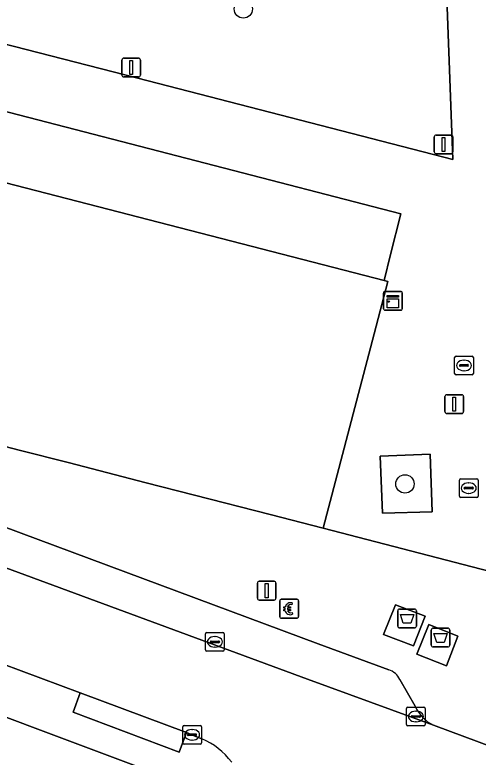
# Model space of a CAD drawing. Extents: x 160663 to 161506, y 382245 to 383291.
# Drawn here: x 161215.08 to 161239.76, y 382844.18 to 382883.69 of the extents above; entities that cross this region are included whole.
import ezdxf

# ---------------------------------------------------------------- set-up
doc = ezdxf.new("R2010")
doc.units = 0
for name, color, linetype in [('IMGEO_Afval_apart_plaats', 7, 'Continuous'), ('IMGEO_Betaalautomaat', 7, 'Continuous'), ('IMGEO_Boom', 7, 'Continuous'), ('IMGEO_Erf', 7, 'Continuous'), ('IMGEO_Groenvoorziening', 7, 'Continuous'), ('IMGEO_Kast', 7, 'Continuous'), ('IMGEO_Kolk', 7, 'Continuous'), ('IMGEO_Lichtmast', 7, 'Continuous'), ('IMGEO_Pand', 7, 'Continuous'), ('IMGEO_Parkeervlak_open', 7, 'Continuous'), ('IMGEO_Rijbaan_lokaal_open', 7, 'Continuous'), ('IMGEO_Voetpad_gesloten', 7, 'Continuous'), ('IMGEO_Voetpad_open', 7, 'Continuous')]:
    doc.layers.add(name, color=color, linetype=linetype)

msp = doc.modelspace()

# ---------------------------------------------------------------- linework, layer by layer
at = {"layer": 'IMGEO_Afval_apart_plaats'}
for p, q in [((161235.476, 382851.161), (161235.476, 382851.961)), ((161235.476, 382851.961), (161235.476, 382851.161)), ((161235.576, 382852.061), (161236.366, 382852.061)), ((161236.366, 382852.061), (161235.576, 382852.061)), ((161236.466, 382851.961), (161236.466, 382851.161)), ((161236.466, 382851.161), (161236.466, 382851.961)), ((161236.366, 382851.061), (161235.576, 382851.061)), ((161235.576, 382851.061), (161236.366, 382851.061)), ((161237.257, 382850.146), (161237.257, 382850.946)), ((161237.257, 382850.946), (161237.257, 382850.146)), ((161237.357, 382851.046), (161238.147, 382851.046)), ((161238.147, 382851.046), (161237.357, 382851.046)), ((161238.247, 382850.946), (161238.247, 382850.146)), ((161238.247, 382850.146), (161238.247, 382850.946)), ((161238.147, 382850.046), (161237.357, 382850.046)), ((161237.357, 382850.046), (161238.147, 382850.046))]:
    msp.add_line(p, q, dxfattribs=at)
for points in [[(161235.619, 382851.775), (161236.323, 382851.775), (161236.174, 382851.305), (161235.768, 382851.305), (161235.619, 382851.775)], [(161237.4, 382850.76), (161238.104, 382850.76), (161237.955, 382850.29), (161237.549, 382850.29), (161237.4, 382850.76)]]:
    msp.add_lwpolyline(points, dxfattribs=at)
for centre, start, end in [((161235.576, 382851.961), 90, 180), ((161235.576, 382851.961), 90, 180), ((161236.366, 382851.961), 0, 90), ((161236.366, 382851.961), 360, 90), ((161235.576, 382851.161), 180, 270), ((161235.576, 382851.161), 180, 270), ((161236.366, 382851.161), 270, 0), ((161236.366, 382851.161), 270, 0), ((161237.357, 382850.946), 90, 180), ((161237.357, 382850.946), 90, 180), ((161238.147, 382850.946), 0, 90), ((161238.147, 382850.946), 360, 90), ((161237.357, 382850.146), 180, 270), ((161237.357, 382850.146), 180, 270), ((161238.147, 382850.146), 270, 0), ((161238.147, 382850.146), 270, 0)]:
    msp.add_arc(centre, 0.1, start, end, dxfattribs=at)
at = {"layer": 'IMGEO_Betaalautomaat'}
for p, q in [((161229.194, 382851.657), (161229.194, 382852.498)), ((161229.194, 382852.498), (161229.194, 382851.657)), ((161229.269, 382852.581), (161230.11, 382852.581)), ((161230.11, 382852.581), (161229.269, 382852.581)), ((161229.856, 382852.386), (161229.839, 382852.286)), ((161230.193, 382852.507), (161230.193, 382851.666)), ((161230.193, 382851.666), (161230.193, 382852.507)), ((161229.477, 382852.045), (161229.477, 382852.113)), ((161229.598, 382852.113), (161229.598, 382852.045)), ((161230.119, 382851.582), (161229.278, 382851.582)), ((161229.278, 382851.582), (161230.119, 382851.582)), ((161229.843, 382851.88), (161229.865, 382851.793))]:
    msp.add_line(p, q, dxfattribs=at)
for points in [[(161229.477, 382852.113), (161229.408, 382852.113), (161229.408, 382852.182), (161229.487, 382852.182)], [(161229.482, 382851.976), (161229.408, 382851.976), (161229.408, 382852.045), (161229.477, 382852.045)], [(161229.609, 382852.182), (161229.756, 382852.182), (161229.756, 382852.113), (161229.598, 382852.113)], [(161229.598, 382852.045), (161229.756, 382852.045), (161229.756, 382851.976), (161229.612, 382851.976)]]:
    msp.add_lwpolyline(points, dxfattribs=at)
for centre, radius, start, end in [((161229.272, 382852.504), 0.0779, 92.4484, 184.2845), ((161229.272, 382852.504), 0.0779, 92.4484, 184.2845), ((161229.77, 382852.106), 0.293, 73.014, 165.0139), ((161230.116, 382852.504), 0.0779, 2.4484, 94.2845), ((161230.116, 382852.504), 0.0779, 2.4484, 94.2845), ((161229.743, 382852.031), 0.267, 191.8096, 297.0389), ((161229.776, 382852.119), 0.179, 69.3236, 159.5683), ((161229.776, 382852.046), 0.179, 202.7625, 291.8693), ((161229.272, 382851.66), 0.0779, 182.4484, 274.2845), ((161229.272, 382851.66), 0.0779, 182.4484, 274.2845), ((161230.116, 382851.66), 0.0779, 272.4484, 4.2845), ((161230.116, 382851.66), 0.0779, 272.4484, 4.2845)]:
    msp.add_arc(centre, radius, start, end, dxfattribs=at)
at = {"layer": 'IMGEO_Boom'}
for centre in [(161227.25, 382884.005), (161235.859, 382858.724)]:
    msp.add_circle(centre, 0.489, dxfattribs=at)
at = {"layer": 'IMGEO_Erf'}
msp.add_lwpolyline([(161204.363, 382881.199), (161195.334, 382883.537), (161194.761, 382881.272), (161194.426, 382879.948), (161234.744, 382869.554), (161235.097, 382870.943), (161235.646, 382873.1)], close=True, dxfattribs=at)
msp.add_lwpolyline([(161225.768, 382842.117), (161212.218, 382847.191), (161207.931, 382835.961), (161203.717, 382837.54), (161206.321, 382844.488), (161202.473, 382845.931), (161204.087, 382850.237), (161200.797, 382851.469), (161200.693, 382851.188), (161186.678, 382856.433), (161186.783, 382856.714), (161180.736, 382858.989), (161180.631, 382858.708), (161173.315, 382861.434), (161173.42, 382861.715), (161171.422, 382862.45), (161171.316, 382862.17), (161150.027, 382870.146)], dxfattribs=at)
at = {"layer": 'IMGEO_Groenvoorziening'}
for points in [[(161203.004, 382921.558), (161203.727, 382902.468), (161204.395, 382884.755), (161221.635, 382880.325), (161238.405, 382875.998), (161237.571, 382898.417), (161237.023, 382912.84), (161230.627, 382912.589), (161227.102, 382927.696)], [(161234.656, 382857.171), (161237.303, 382857.231), (161237.203, 382860.316), (161234.545, 382860.2)]]:
    msp.add_lwpolyline(points, close=True, dxfattribs=at)
at = {"layer": 'IMGEO_Kast'}
for p, q in [((161234.792, 382868.967), (161235.633, 382868.967)), ((161235.633, 382868.967), (161234.792, 382868.967)), ((161234.717, 382868.042), (161234.717, 382868.883)), ((161234.717, 382868.883), (161234.717, 382868.042)), ((161235.717, 382868.892), (161235.717, 382868.051)), ((161235.717, 382868.051), (161235.717, 382868.892)), ((161235.642, 382867.967), (161234.801, 382867.967)), ((161234.801, 382867.967), (161235.642, 382867.967))]:
    msp.add_line(p, q, dxfattribs=at)
for points in [[(161234.912, 382868.757), (161235.512, 382868.757), (161235.512, 382868.672), (161234.912, 382868.672), (161234.912, 382868.757)], [(161234.912, 382868.582), (161235.512, 382868.582), (161235.512, 382868.093), (161234.912, 382868.093), (161234.912, 382868.582)]]:
    msp.add_lwpolyline(points, dxfattribs=at)
msp.add_circle((161234.996, 382868.431), 0.0377, dxfattribs=at)
for centre, start, end in [((161234.795, 382868.889), 92.4484, 184.2845), ((161234.795, 382868.889), 92.4484, 184.2845), ((161235.639, 382868.889), 2.4484, 94.2845), ((161235.639, 382868.889), 2.4484, 94.2845), ((161234.795, 382868.045), 182.4484, 274.2845), ((161234.795, 382868.045), 182.4484, 274.2845), ((161235.639, 382868.045), 272.4484, 4.2845), ((161235.639, 382868.045), 272.4484, 4.2845)]:
    msp.add_arc(centre, 0.0779, start, end, dxfattribs=at)
at = {"layer": 'IMGEO_Kolk'}
for p, q in [((161238.503, 382864.604), (161238.503, 382865.456)), ((161238.578, 382865.53), (161239.43, 382865.53)), ((161239.504, 382865.456), (161239.504, 382864.604)), ((161238.762, 382865.024), (161238.762, 382865.036)), ((161239.2, 382864.987), (161238.802, 382864.987)), ((161238.805, 382865.073), (161239.203, 382865.073)), ((161238.991, 382865.31), (161239.016, 382865.31)), ((161239.246, 382865.036), (161239.246, 382865.024)), ((161239.014, 382864.75), (161238.989, 382864.75)), ((161239.43, 382864.53), (161238.578, 382864.53)), ((161238.756, 382858.076), (161238.756, 382858.928)), ((161238.831, 382859.002), (161239.683, 382859.002)), ((161239.244, 382858.782), (161239.269, 382858.782)), ((161239.757, 382858.928), (161239.757, 382858.076)), ((161239.015, 382858.496), (161239.015, 382858.508)), ((161239.453, 382858.459), (161239.055, 382858.459)), ((161239.058, 382858.545), (161239.456, 382858.545)), ((161239.499, 382858.508), (161239.499, 382858.496)), ((161239.683, 382858.002), (161238.831, 382858.002)), ((161239.267, 382858.222), (161239.242, 382858.222)), ((161225.236, 382849.889), (161225.236, 382850.741)), ((161225.311, 382850.815), (161226.163, 382850.815)), ((161226.237, 382850.741), (161226.237, 382849.889)), ((161225.538, 382850.358), (161225.936, 382850.358)), ((161225.724, 382850.595), (161225.749, 382850.595)), ((161225.495, 382850.309), (161225.495, 382850.321)), ((161225.933, 382850.272), (161225.535, 382850.272)), ((161225.747, 382850.035), (161225.722, 382850.035)), ((161225.979, 382850.321), (161225.979, 382850.309)), ((161226.163, 382849.815), (161225.311, 382849.815)), ((161236.016, 382846.845), (161236.868, 382846.845)), ((161235.941, 382845.919), (161235.941, 382846.771)), ((161236.243, 382846.388), (161236.641, 382846.388)), ((161236.429, 382846.625), (161236.454, 382846.625)), ((161236.942, 382846.771), (161236.942, 382845.919)), ((161236.2, 382846.339), (161236.2, 382846.351)), ((161236.638, 382846.302), (161236.24, 382846.302)), ((161236.452, 382846.065), (161236.427, 382846.065)), ((161236.684, 382846.351), (161236.684, 382846.339)), ((161224.021, 382844.944), (161224.021, 382845.796)), ((161224.096, 382845.87), (161224.948, 382845.87)), ((161224.509, 382845.65), (161224.534, 382845.65)), ((161225.022, 382845.796), (161225.022, 382844.944)), ((161236.868, 382845.845), (161236.016, 382845.845)), ((161224.28, 382845.364), (161224.28, 382845.376)), ((161224.718, 382845.327), (161224.32, 382845.327)), ((161224.323, 382845.413), (161224.721, 382845.413)), ((161224.764, 382845.376), (161224.764, 382845.364)), ((161224.948, 382844.87), (161224.096, 382844.87)), ((161224.532, 382845.09), (161224.507, 382845.09))]:
    msp.add_line(p, q, dxfattribs=at)
for points in [[(161238.503, 382864.604), (161238.503, 382865.456)], [(161238.578, 382865.53), (161239.43, 382865.53)], [(161239.504, 382865.456), (161239.504, 382864.604)], [(161239.43, 382864.53), (161238.578, 382864.53)], [(161238.756, 382858.076), (161238.756, 382858.928)], [(161238.831, 382859.002), (161239.683, 382859.002)], [(161239.757, 382858.928), (161239.757, 382858.076)], [(161239.683, 382858.002), (161238.831, 382858.002)], [(161225.236, 382849.889), (161225.236, 382850.741)], [(161225.311, 382850.815), (161226.163, 382850.815)], [(161226.237, 382850.741), (161226.237, 382849.889)], [(161226.163, 382849.815), (161225.311, 382849.815)], [(161236.016, 382846.845), (161236.868, 382846.845)], [(161235.941, 382845.919), (161235.941, 382846.771)], [(161236.942, 382846.771), (161236.942, 382845.919)], [(161224.021, 382844.944), (161224.021, 382845.796)], [(161224.096, 382845.87), (161224.948, 382845.87)], [(161225.022, 382845.796), (161225.022, 382844.944)], [(161236.868, 382845.845), (161236.016, 382845.845)], [(161224.948, 382844.87), (161224.096, 382844.87)]]:
    msp.add_lwpolyline(points, dxfattribs=at)
for centre, radius, start, end in [((161238.58, 382865.454), 0.0765, 91.552, 178.448), ((161238.58, 382865.454), 0.0765, 91.552, 178.448), ((161239.428, 382865.454), 0.0765, 1.552, 88.448), ((161239.428, 382865.454), 0.0765, 1.552, 88.448), ((161238.802, 382865.033), 0.0403, 85.8775, 175.7526), ((161238.799, 382865.023), 0.0366, 178.938, 274.7102), ((161239.203, 382865.03), 0.043, 264.8664, 352.4533), ((161239.207, 382865.035), 0.0386, 1.7309, 96.639), ((161238.58, 382864.606), 0.0765, 181.552, 268.448), ((161238.58, 382864.606), 0.0765, 181.552, 268.448), ((161239.428, 382864.606), 0.0765, 271.552, 358.448), ((161239.428, 382864.606), 0.0765, 271.552, 358.448), ((161238.833, 382858.926), 0.0765, 91.552, 178.448), ((161238.833, 382858.926), 0.0765, 91.552, 178.448), ((161239.681, 382858.926), 0.0765, 1.552, 88.448), ((161239.681, 382858.926), 0.0765, 1.552, 88.448), ((161239.055, 382858.505), 0.0403, 85.8775, 175.7526), ((161239.052, 382858.495), 0.0366, 178.938, 274.7102), ((161239.456, 382858.502), 0.043, 264.8664, 352.4533), ((161239.46, 382858.507), 0.0386, 1.7309, 96.639), ((161238.833, 382858.078), 0.0765, 181.552, 268.448), ((161238.833, 382858.078), 0.0765, 181.552, 268.448), ((161239.681, 382858.078), 0.0765, 271.552, 358.448), ((161239.681, 382858.078), 0.0765, 271.552, 358.448), ((161225.313, 382850.739), 0.0765, 91.552, 178.448), ((161225.313, 382850.739), 0.0765, 91.552, 178.448), ((161226.161, 382850.739), 0.0765, 1.552, 88.448), ((161226.161, 382850.739), 0.0765, 1.552, 88.448), ((161225.535, 382850.318), 0.0403, 85.8775, 175.7526), ((161225.94, 382850.32), 0.0386, 1.7309, 96.639), ((161225.532, 382850.308), 0.0366, 178.938, 274.7102), ((161225.936, 382850.315), 0.043, 264.8664, 352.4533), ((161225.313, 382849.891), 0.0765, 181.552, 268.448), ((161225.313, 382849.891), 0.0765, 181.552, 268.448), ((161226.161, 382849.891), 0.0765, 271.552, 358.448), ((161226.161, 382849.891), 0.0765, 271.552, 358.448), ((161236.018, 382846.769), 0.0765, 91.552, 178.448), ((161236.018, 382846.769), 0.0765, 91.552, 178.448), ((161236.866, 382846.769), 0.0765, 1.552, 88.448), ((161236.866, 382846.769), 0.0765, 1.552, 88.448), ((161236.24, 382846.348), 0.0403, 85.8775, 175.7526), ((161236.645, 382846.35), 0.0386, 1.7309, 96.639), ((161236.237, 382846.338), 0.0366, 178.938, 274.7102), ((161236.641, 382846.345), 0.043, 264.8664, 352.4533), ((161224.098, 382845.794), 0.0765, 91.552, 178.448), ((161224.098, 382845.794), 0.0765, 91.552, 178.448), ((161224.946, 382845.794), 0.0765, 1.552, 88.448), ((161224.946, 382845.794), 0.0765, 1.552, 88.448), ((161236.018, 382845.921), 0.0765, 181.552, 268.448), ((161236.018, 382845.921), 0.0765, 181.552, 268.448), ((161236.866, 382845.921), 0.0765, 271.552, 358.448), ((161236.866, 382845.921), 0.0765, 271.552, 358.448), ((161224.32, 382845.373), 0.0403, 85.8775, 175.7526), ((161224.317, 382845.363), 0.0366, 178.938, 274.7102), ((161224.721, 382845.37), 0.043, 264.8664, 352.4533), ((161224.725, 382845.375), 0.0386, 1.7309, 96.639), ((161224.098, 382844.946), 0.0765, 181.552, 268.448), ((161224.098, 382844.946), 0.0765, 181.552, 268.448), ((161224.946, 382844.946), 0.0765, 271.552, 358.448), ((161224.946, 382844.946), 0.0765, 271.552, 358.448)]:
    msp.add_arc(centre, radius, start, end, dxfattribs=at)
for centre, major_axis, ratio, start_param, end_param in [((161238.99, 382865.03), (-0.387, 0.002), 0.722429, 4.712389, 7.853982), ((161239.015, 382865.03), (-0.39, 0.002), 0.717154, 1.570796, 4.712389), ((161239.243, 382858.502), (-0.387, 0.002), 0.722429, 4.712389, 7.853982), ((161239.268, 382858.502), (-0.39, 0.002), 0.717154, 1.570796, 4.712389), ((161225.723, 382850.315), (-0.387, 0.002), 0.722429, 4.712389, 7.853982), ((161225.748, 382850.315), (-0.39, 0.002), 0.717154, 1.570796, 4.712389), ((161236.428, 382846.345), (-0.387, 0.002), 0.722429, 4.712389, 7.853982), ((161236.453, 382846.345), (-0.39, 0.002), 0.717154, 1.570796, 4.712389), ((161224.508, 382845.37), (-0.387, 0.002), 0.722429, 4.712389, 7.853982), ((161224.533, 382845.37), (-0.39, 0.002), 0.717154, 1.570796, 4.712389)]:
    msp.add_ellipse(centre, major_axis=major_axis, ratio=ratio, start_param=start_param, end_param=end_param, dxfattribs=at)
at = {"layer": 'IMGEO_Lichtmast'}
for p, q in [((161220.781, 382880.487), (161220.781, 382881.287)), ((161220.781, 382881.287), (161220.781, 382880.487)), ((161220.881, 382881.387), (161221.671, 382881.387)), ((161221.671, 382881.387), (161220.881, 382881.387)), ((161221.771, 382881.287), (161221.771, 382880.487)), ((161221.771, 382880.487), (161221.771, 382881.287)), ((161221.671, 382880.387), (161220.881, 382880.387)), ((161220.881, 382880.387), (161221.671, 382880.387)), ((161237.521, 382877.296), (161238.311, 382877.296)), ((161238.311, 382877.296), (161237.521, 382877.296)), ((161237.421, 382876.396), (161237.421, 382877.196)), ((161237.421, 382877.196), (161237.421, 382876.396)), ((161238.411, 382877.196), (161238.411, 382876.396)), ((161238.411, 382876.396), (161238.411, 382877.196)), ((161238.311, 382876.296), (161237.521, 382876.296)), ((161237.521, 382876.296), (161238.311, 382876.296)), ((161238.089, 382863.473), (161238.879, 382863.473)), ((161238.879, 382863.473), (161238.089, 382863.473)), ((161237.989, 382862.573), (161237.989, 382863.373)), ((161237.989, 382863.373), (161237.989, 382862.573)), ((161238.979, 382863.373), (161238.979, 382862.573)), ((161238.979, 382862.573), (161238.979, 382863.373)), ((161238.879, 382862.473), (161238.089, 382862.473)), ((161238.089, 382862.473), (161238.879, 382862.473)), ((161228.097, 382853.544), (161228.887, 382853.544)), ((161228.887, 382853.544), (161228.097, 382853.544)), ((161227.997, 382852.644), (161227.997, 382853.444)), ((161227.997, 382853.444), (161227.997, 382852.644)), ((161228.987, 382853.444), (161228.987, 382852.644)), ((161228.987, 382852.644), (161228.987, 382853.444)), ((161228.887, 382852.544), (161228.097, 382852.544)), ((161228.097, 382852.544), (161228.887, 382852.544))]:
    msp.add_line(p, q, dxfattribs=at)
for points in [[(161221.201, 382881.262), (161221.351, 382881.262), (161221.351, 382880.512), (161221.201, 382880.512), (161221.201, 382881.262)], [(161237.841, 382877.171), (161237.991, 382877.171), (161237.991, 382876.421), (161237.841, 382876.421), (161237.841, 382877.171)], [(161238.409, 382863.348), (161238.559, 382863.348), (161238.559, 382862.598), (161238.409, 382862.598), (161238.409, 382863.348)], [(161228.417, 382853.419), (161228.567, 382853.419), (161228.567, 382852.669), (161228.417, 382852.669), (161228.417, 382853.419)]]:
    msp.add_lwpolyline(points, dxfattribs=at)
for centre, start, end in [((161220.881, 382881.287), 90, 180), ((161220.881, 382881.287), 90, 180), ((161221.671, 382881.287), 0, 90), ((161221.671, 382881.287), 360, 90), ((161220.881, 382880.487), 180, 270), ((161220.881, 382880.487), 180, 270), ((161221.671, 382880.487), 270, 0), ((161221.671, 382880.487), 270, 0), ((161237.521, 382877.196), 90, 180), ((161237.521, 382877.196), 90, 180), ((161238.311, 382877.196), 0, 90), ((161238.311, 382877.196), 360, 90), ((161237.521, 382876.396), 180, 270), ((161237.521, 382876.396), 180, 270), ((161238.311, 382876.396), 270, 0), ((161238.311, 382876.396), 270, 0), ((161238.089, 382863.373), 90, 180), ((161238.089, 382863.373), 90, 180), ((161238.879, 382863.373), 0, 90), ((161238.879, 382863.373), 360, 90), ((161238.089, 382862.573), 180, 270), ((161238.089, 382862.573), 180, 270), ((161238.879, 382862.573), 270, 0), ((161238.879, 382862.573), 270, 0), ((161228.097, 382853.444), 90, 180), ((161228.097, 382853.444), 90, 180), ((161228.887, 382853.444), 0, 90), ((161228.887, 382853.444), 360, 90), ((161228.097, 382852.644), 180, 270), ((161228.097, 382852.644), 180, 270), ((161228.887, 382852.644), 270, 0), ((161228.887, 382852.644), 270, 0)]:
    msp.add_arc(centre, 0.1, start, end, dxfattribs=at)
at = {"layer": 'IMGEO_Pand'}
msp.add_lwpolyline([(161195.266, 382865.7), (161197.929, 382865.011), (161201.968, 382863.97), (161204.612, 382863.289), (161208.643, 382862.248), (161211.294, 382861.564), (161215.316, 382860.529), (161217.986, 382859.841), (161222.003, 382858.807), (161224.643, 382858.128), (161228.68, 382857.091), (161231.511, 382856.364), (161234.222, 382866.715), (161234.952, 382869.5), (161234.744, 382869.554), (161194.426, 382879.948), (161189.027, 382881.34), (161188.463, 382879.139), (161187.506, 382875.402), (161186.005, 382875.814), (161185.329, 382873.31), (161186.87, 382872.935), (161185.655, 382868.227), (161191.219, 382866.746)], close=True, dxfattribs=at)
at = {"layer": 'IMGEO_Parkeervlak_open'}
for points in [[(161231.233, 382850.215), (161194.771, 382863.788)], [(161201.348, 382859.129), (161230.675, 382848.332)], [(161234.998, 382848.832), (161231.233, 382850.215)], [(161230.675, 382848.332), (161237.374, 382845.875)], [(161236.396, 382846.897), (161235.59, 382848.314)]]:
    msp.add_lwpolyline(points, dxfattribs=at)
for centre, radius, start, end in [((161234.667, 382847.856), 1.031, 26.384, 71.2442), ((161238.344, 382847.783), 2.14, 204.443, 243.0364)]:
    msp.add_arc(centre, radius, start, end, dxfattribs=at)
at = {"layer": 'IMGEO_Rijbaan_lokaal_open'}
msp.add_lwpolyline([(161243.573, 382843.428), (161242.906, 382843.729), (161242.1, 382844.122), (161237.374, 382845.875), (161230.675, 382848.332), (161201.348, 382859.129), (161199.674, 382854.633), (161201.653, 382853.895), (161205.976, 382852.285), (161218.565, 382847.595), (161224.23, 382845.484), (161224.718, 382845.285), (161225.037, 382845.163)], dxfattribs=at)
msp.add_arc((161223.439, 382841.485), 4.011, 37.2994, 66.5134, dxfattribs=at)
at = {"layer": 'IMGEO_Voetpad_gesloten'}
for points in [[(161235.349, 382852.288), (161234.72, 382850.708), (161236.321, 382850.113), (161236.931, 382851.684)], [(161236.497, 382849.669), (161238.068, 382849.037), (161238.683, 382850.616), (161237.126, 382851.24)]]:
    msp.add_lwpolyline(points, close=True, dxfattribs=at)
at = {"layer": 'IMGEO_Voetpad_open'}
for points in [[(161237.571, 382898.417), (161238.405, 382875.998), (161221.635, 382880.325), (161204.395, 382884.755), (161204.363, 382881.199), (161235.646, 382873.1), (161235.097, 382870.943), (161234.744, 382869.554), (161234.952, 382869.5), (161234.222, 382866.715), (161231.511, 382856.364), (161242.722, 382853.451), (161244.735, 382852.928), (161244.645, 382855.239), (161244.482, 382859.373), (161244.38, 382862.124), (161244.226, 382866.266), (161244.122, 382869.007), (161243.964, 382873.166), (161243.86, 382875.932), (161243.706, 382880.063), (161243.603, 382882.802), (161243.448, 382886.955)], [(161150.608, 382872.866), (161149.842, 382870.535), (161171.422, 382862.45), (161173.42, 382861.715), (161180.736, 382858.989), (161186.783, 382856.714), (161200.797, 382851.469), (161204.087, 382850.237), (161212.218, 382847.191), (161225.768, 382842.117)], [(161225.037, 382845.163), (161224.718, 382845.285), (161224.23, 382845.484), (161223.832, 382844.445), (161218.183, 382846.578), (161218.565, 382847.595), (161205.976, 382852.285), (161205.612, 382851.287), (161201.277, 382852.912), (161201.295, 382852.959), (161201.653, 382853.895), (161199.674, 382854.633), (161196.311, 382855.883), (161190.071, 382858.208), (161189.665, 382857.172), (161183.548, 382859.474), (161183.95, 382860.495), (161165.985, 382867.194)], [(161242.722, 382853.451), (161231.511, 382856.364), (161228.68, 382857.091), (161224.643, 382858.128), (161222.003, 382858.807), (161217.986, 382859.841), (161215.316, 382860.529), (161211.294, 382861.564), (161208.643, 382862.248), (161204.612, 382863.289), (161201.968, 382863.97), (161197.929, 382865.011), (161195.266, 382865.7)], [(161194.053, 382864.055), (161194.771, 382863.788), (161231.233, 382850.215), (161234.998, 382848.832)], [(161235.59, 382848.314), (161236.396, 382846.897)], [(161237.374, 382845.875), (161242.1, 382844.122), (161242.906, 382843.729), (161243.573, 382843.428)]]:
    msp.add_lwpolyline(points, dxfattribs=at)
for points in [[(161234.656, 382857.171), (161234.545, 382860.2), (161237.203, 382860.316), (161237.303, 382857.231)], [(161235.349, 382852.288), (161236.931, 382851.684), (161236.321, 382850.113), (161234.72, 382850.708)], [(161236.497, 382849.669), (161237.126, 382851.24), (161238.683, 382850.616), (161238.068, 382849.037)], [(161218.565, 382847.595), (161218.183, 382846.578), (161223.832, 382844.445), (161224.23, 382845.484)]]:
    msp.add_lwpolyline(points, close=True, dxfattribs=at)
for centre, radius, start, end in [((161234.667, 382847.856), 1.031, 26.384, 71.2442), ((161238.344, 382847.783), 2.14, 204.443, 243.0364), ((161223.439, 382841.485), 4.011, 37.2994, 66.5134)]:
    msp.add_arc(centre, radius, start, end, dxfattribs=at)

doc.saveas('drawing.dxf')
